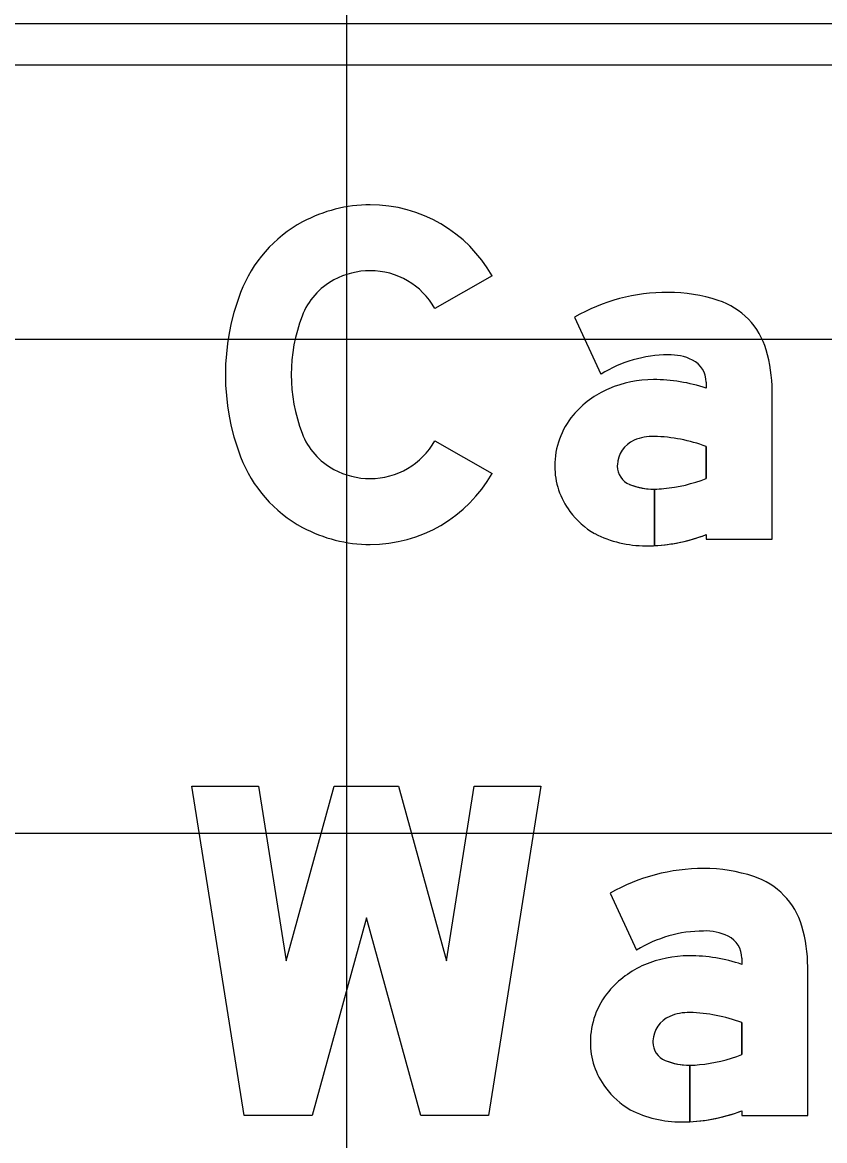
# Model space of a CAD drawing. Extents: x 2193008 to 2198143, y 1236112 to 1237864.
# Drawn here: x 2196691.392 to 2196694.64, y 1237175.801 to 1237180.33 of the extents above; entities that cross this region are included whole.
import ezdxf

# ---------------------------------------------------------------- set-up
doc = ezdxf.new("R2010")
doc.units = 0
for name, color, linetype in [('GSBWFILL', 7, 'Continuous'), ('GSCOLORFILL', 7, 'Continuous'), ('GSOUTLINE', 7, 'Continuous'), ('M-ROADS', 7, 'Continuous')]:
    doc.layers.add(name, color=color, linetype=linetype)

msp = doc.modelspace()

# ---------------------------------------------------------------- linework, layer by layer
at = {"layer": 'GSBWFILL'}
for points in [[(2196693.2944, 1237179.3026), (2196693.0624, 1237179.1711)], [(2196693.628, 1237179.1359), (2196693.735, 1237178.9049)], [(2196694.1611, 1237178.8724), (2196694.1611, 1237178.8478)], [(2196694.1611, 1237178.2548), (2196694.1611, 1237178.2361), (2196694.4278, 1237178.2361), (2196694.4278, 1237178.8377)], [(2196693.0624, 1237178.6344), (2196693.2944, 1237178.5029)], [(2196694.1611, 1237178.6118), (2196694.1611, 1237178.4822)], [(2196693.9511, 1237178.2103), (2196693.9511, 1237178.4391)], [(2196693.9512, 1237178.4391), (2196693.9512, 1237178.2103)], [(2196693.7721, 1237176.8026), (2196693.8792, 1237176.5715)], [(2196694.3052, 1237176.539), (2196694.3052, 1237176.5145)], [(2196694.3052, 1237175.9214), (2196694.3052, 1237175.9028), (2196694.5719, 1237175.9028), (2196694.5719, 1237176.5044)], [(2196694.3052, 1237176.2784), (2196694.3052, 1237176.1489)], [(2196694.0953, 1237175.877), (2196694.0953, 1237176.1057)], [(2196694.0953, 1237176.1057), (2196694.0953, 1237175.877)]]:
    msp.add_lwpolyline(points, dxfattribs=at)
msp.add_lwpolyline([(2196692.7852, 1237176.7028), (2196692.5652, 1237175.9028), (2196692.2907, 1237175.9028), (2196692.0786, 1237177.2361), (2196692.3486, 1237177.2361), (2196692.461, 1237176.5294), (2196692.6553, 1237177.2361), (2196692.9151, 1237177.2361), (2196693.1095, 1237176.5294), (2196693.2219, 1237177.2361), (2196693.4919, 1237177.2361), (2196693.2798, 1237175.9028), (2196693.0052, 1237175.9028)], close=True, dxfattribs=at)
for centre, radius, start, end in [((2196692.8005, 1237179.0142), 0.5762, 90, 118.3757), ((2196692.8005, 1237179.0227), 0.5677, 29.5433, 90), ((2196692.7865, 1237179.0402), 0.5467, 118.3757, 159.0883), ((2196692.8005, 1237179.0142), 0.3095, 90, 118.3757), ((2196692.8005, 1237179.0227), 0.3011, 29.5433, 90), ((2196692.7865, 1237179.0402), 0.28, 118.3757, 159.0883), ((2196693.1462, 1237178.9028), 0.9318, 159.0883, 200.9117), ((2196693.1462, 1237178.9028), 0.6651, 159.0883, 200.9117), ((2196692.7865, 1237178.7653), 0.28, 200.9117, 241.6243), ((2196692.8005, 1237178.7829), 0.3011, 270, 330.4567), ((2196692.7865, 1237178.7653), 0.5467, 200.9117, 241.6243), ((2196692.8005, 1237178.7913), 0.3095, 241.6243, 270), ((2196692.8005, 1237178.7829), 0.5677, 270, 330.4567), ((2196692.8005, 1237178.7913), 0.5762, 241.6243, 270)]:
    msp.add_arc(centre, radius, start, end, dxfattribs=at)
for centre, major_axis, ratio, start_param, end_param in [((2196694.0062, 1237178.4718), (0, 0.7643), 0.999999, 0, 0.517719), ((2196694.0062, 1237178.5834), (0, 0.6527), 0.999999, 5.96613, 6.283185), ((2196694.1162, 1237178.9185), (0, 0.3), 0.999999, 4.997165, 5.96613), ((2196693.8402, 1237178.8377), (0, 0.5876), 0.999999, 4.712389, 4.997165), ((2196694.0062, 1237178.4718), (0, 0.5109), 0.999999, 0, 0.559495), ((2196694.0158, 1237178.781), (0, 0.202), 0.999999, 5.822746, 6.330435), ((2196694.0611, 1237178.8724), (0, 0.1), 0.999999, 4.712389, 5.822746), ((2196693.9472, 1237178.4255), (0, 0.4572), 0.999999, 0, 0.404512), ((2196693.9472, 1237178.2095), (0, 0.6732), 0.999999, 5.959871, 6.283185), ((2196693.9159, 1237178.4935), (0, 0.3823), 0.999999, 0.399285, 0.87593), ((2196693.8689, 1237178.5327), (0, 0.3211), 0.999999, 0.87593, 1.570796), ((2196693.9144, 1237178.533), (0, 0.1133), 0.999999, 0.408547, 1.530785), ((2196693.946, 1237178.4601), (0, 0.1928), 0.999999, 6.259455, 6.691732), ((2196693.932, 1237177.9975), (0, 0.6556), 0.999999, 5.926185, 6.254823), ((2196693.8547, 1237178.5327), (0, 0.3069), 0.999999, 1.570796, 2.21394), ((2196693.9218, 1237178.5327), (0, 0.1207), 0.999999, 1.530785, 1.570796), ((2196693.8811, 1237178.5327), (0, 0.08), 0.999999, 1.570796, 2.757027), ((2196693.9511, 1237178.7057), (0, 0.2667), 0.999999, 2.757027, 3.141593), ((2196693.9356, 1237179.0558), (0, 0.6163), 0.999999, 3.228562, 3.516221), ((2196693.9511, 1237178.7057), (0, 0.2667), 0.999999, 3.141843, 3.28451), ((2196693.8819, 1237178.5531), (0, 0.341), 0.999999, 2.21394, 2.611125), ((2196693.9169, 1237178.6682), (0, 0.4588), 0.999999, 2.672443, 3.141593), ((2196693.9169, 1237178.89), (0, 0.6806), 0.999999, 3.192057, 3.508644), ((2196693.9169, 1237178.89), (0, 0.6806), 0.999999, 3.141593, 3.191959), ((2196694.1504, 1237176.1385), (0, 0.7643), 0.999998, 0, 0.517719), ((2196694.1504, 1237176.2501), (0, 0.6527), 0.999998, 5.96613, 6.283185), ((2196694.2603, 1237176.5852), (0, 0.3), 0.999998, 4.997165, 5.96613), ((2196694.1504, 1237176.1385), (0, 0.5109), 0.999998, 0, 0.559495), ((2196694.1599, 1237176.4477), (0, 0.202), 0.999998, 5.822746, 6.330435), ((2196693.9843, 1237176.5044), (0, 0.5876), 0.999998, 4.712389, 4.997165), ((2196694.2052, 1237176.539), (0, 0.1), 0.999998, 4.712389, 5.822746), ((2196694.0601, 1237176.1602), (0, 0.3823), 0.999998, 0.399285, 0.87593), ((2196694.0914, 1237176.0921), (0, 0.4572), 0.999998, 0, 0.404512), ((2196694.0914, 1237175.8762), (0, 0.6732), 0.999998, 5.959871, 6.283185), ((2196694.013, 1237176.1994), (0, 0.3211), 0.999998, 0.87593, 1.570796), ((2196694.0586, 1237176.1997), (0, 0.1133), 0.999998, 0.408547, 1.530785), ((2196694.0901, 1237176.1267), (0, 0.1928), 0.999998, 6.259455, 6.691732), ((2196694.0761, 1237175.6642), (0, 0.6556), 0.999998, 5.926185, 6.254823), ((2196693.9988, 1237176.1994), (0, 0.3069), 0.999998, 1.570796, 2.21394), ((2196694.066, 1237176.1994), (0, 0.1207), 0.999998, 1.530785, 1.570796), ((2196694.0252, 1237176.1994), (0, 0.08), 0.999998, 1.570796, 2.757027), ((2196694.0797, 1237176.7224), (0, 0.6163), 0.999998, 3.228562, 3.516221), ((2196694.0953, 1237176.3724), (0, 0.2667), 0.999998, 2.757027, 3.141593), ((2196694.0953, 1237176.3724), (0, 0.2667), 0.999998, 3.141843, 3.28451), ((2196694.0261, 1237176.2198), (0, 0.341), 0.999998, 2.21394, 2.611125), ((2196694.061, 1237176.3349), (0, 0.4588), 0.999998, 2.672443, 3.141593), ((2196694.061, 1237176.5567), (0, 0.6806), 0.999998, 3.192057, 3.508644), ((2196694.061, 1237176.5567), (0, 0.6806), 0.999998, 3.141593, 3.191959)]:
    msp.add_ellipse(centre, major_axis=major_axis, ratio=ratio, start_param=start_param, end_param=end_param, dxfattribs=at)
at = {"layer": 'GSCOLORFILL'}
for p, q in [((2196706.6981, 1237180.3236), (2196686.6981, 1237180.3236)), ((2196706.6981, 1237180.3236), (2196686.6981, 1237180.3236)), ((2196686.6981, 1237180.1569), (2196706.6981, 1237180.1569))]:
    msp.add_line(p, q, dxfattribs=at)
for points in [[(2196693.2944, 1237179.3026), (2196693.0624, 1237179.1711)], [(2196693.628, 1237179.1359), (2196693.735, 1237178.9049)], [(2196694.1611, 1237178.8724), (2196694.1611, 1237178.8478)], [(2196694.1611, 1237178.2548), (2196694.1611, 1237178.2361), (2196694.4278, 1237178.2361), (2196694.4278, 1237178.8377)], [(2196693.0624, 1237178.6344), (2196693.2944, 1237178.5029)], [(2196694.1611, 1237178.6118), (2196694.1611, 1237178.4822)], [(2196693.9511, 1237178.2103), (2196693.9511, 1237178.4391)], [(2196693.9512, 1237178.4391), (2196693.9512, 1237178.2103)], [(2196693.7721, 1237176.8026), (2196693.8792, 1237176.5715)], [(2196694.3052, 1237176.539), (2196694.3052, 1237176.5145)], [(2196694.3052, 1237175.9214), (2196694.3052, 1237175.9028), (2196694.5719, 1237175.9028), (2196694.5719, 1237176.5044)], [(2196694.3052, 1237176.2784), (2196694.3052, 1237176.1489)], [(2196694.0953, 1237175.877), (2196694.0953, 1237176.1057)], [(2196694.0953, 1237176.1057), (2196694.0953, 1237175.877)]]:
    msp.add_lwpolyline(points, dxfattribs=at)
msp.add_lwpolyline([(2196692.7852, 1237176.7028), (2196692.5652, 1237175.9028), (2196692.2907, 1237175.9028), (2196692.0786, 1237177.2361), (2196692.3486, 1237177.2361), (2196692.461, 1237176.5294), (2196692.6553, 1237177.2361), (2196692.9151, 1237177.2361), (2196693.1095, 1237176.5294), (2196693.2219, 1237177.2361), (2196693.4919, 1237177.2361), (2196693.2798, 1237175.9028), (2196693.0052, 1237175.9028)], close=True, dxfattribs=at)
for centre, radius, start, end in [((2196692.8005, 1237179.0142), 0.5762, 90, 118.3757), ((2196692.8005, 1237179.0227), 0.5677, 29.5433, 90), ((2196692.7865, 1237179.0402), 0.5467, 118.3757, 159.0883), ((2196692.8005, 1237179.0142), 0.3095, 90, 118.3757), ((2196692.8005, 1237179.0227), 0.3011, 29.5433, 90), ((2196692.7865, 1237179.0402), 0.28, 118.3757, 159.0883), ((2196693.1462, 1237178.9028), 0.9318, 159.0883, 200.9117), ((2196693.1462, 1237178.9028), 0.6651, 159.0883, 200.9117), ((2196692.7865, 1237178.7653), 0.28, 200.9117, 241.6243), ((2196692.8005, 1237178.7829), 0.3011, 270, 330.4567), ((2196692.7865, 1237178.7653), 0.5467, 200.9117, 241.6243), ((2196692.8005, 1237178.7913), 0.3095, 241.6243, 270), ((2196692.8005, 1237178.7829), 0.5677, 270, 330.4567), ((2196692.8005, 1237178.7913), 0.5762, 241.6243, 270)]:
    msp.add_arc(centre, radius, start, end, dxfattribs=at)
for centre, major_axis, ratio, start_param, end_param in [((2196694.0062, 1237178.4718), (0, 0.7643), 0.999999, 0, 0.517719), ((2196694.0062, 1237178.5834), (0, 0.6527), 0.999999, 5.96613, 6.283185), ((2196694.1162, 1237178.9185), (0, 0.3), 0.999999, 4.997165, 5.96613), ((2196693.8402, 1237178.8377), (0, 0.5876), 0.999999, 4.712389, 4.997165), ((2196694.0062, 1237178.4718), (0, 0.5109), 0.999999, 0, 0.559495), ((2196694.0158, 1237178.781), (0, 0.202), 0.999999, 5.822746, 6.330435), ((2196694.0611, 1237178.8724), (0, 0.1), 0.999999, 4.712389, 5.822746), ((2196693.9472, 1237178.4255), (0, 0.4572), 0.999999, 0, 0.404512), ((2196693.9472, 1237178.2095), (0, 0.6732), 0.999999, 5.959871, 6.283185), ((2196693.9159, 1237178.4935), (0, 0.3823), 0.999999, 0.399285, 0.87593), ((2196693.8689, 1237178.5327), (0, 0.3211), 0.999999, 0.87593, 1.570796), ((2196693.9144, 1237178.533), (0, 0.1133), 0.999999, 0.408547, 1.530785), ((2196693.946, 1237178.4601), (0, 0.1928), 0.999999, 6.259455, 6.691732), ((2196693.932, 1237177.9975), (0, 0.6556), 0.999999, 5.926185, 6.254823), ((2196693.8547, 1237178.5327), (0, 0.3069), 0.999999, 1.570796, 2.21394), ((2196693.9218, 1237178.5327), (0, 0.1207), 0.999999, 1.530785, 1.570796), ((2196693.8811, 1237178.5327), (0, 0.08), 0.999999, 1.570796, 2.757027), ((2196693.9511, 1237178.7057), (0, 0.2667), 0.999999, 2.757027, 3.141593), ((2196693.9356, 1237179.0558), (0, 0.6163), 0.999999, 3.228562, 3.516221), ((2196693.9511, 1237178.7057), (0, 0.2667), 0.999999, 3.141843, 3.28451), ((2196693.8819, 1237178.5531), (0, 0.341), 0.999999, 2.21394, 2.611125), ((2196693.9169, 1237178.6682), (0, 0.4588), 0.999999, 2.672443, 3.141593), ((2196693.9169, 1237178.89), (0, 0.6806), 0.999999, 3.192057, 3.508644), ((2196693.9169, 1237178.89), (0, 0.6806), 0.999999, 3.141593, 3.191959), ((2196694.1504, 1237176.1385), (0, 0.7643), 0.999998, 0, 0.517719), ((2196694.1504, 1237176.2501), (0, 0.6527), 0.999998, 5.96613, 6.283185), ((2196694.2603, 1237176.5852), (0, 0.3), 0.999998, 4.997165, 5.96613), ((2196694.1504, 1237176.1385), (0, 0.5109), 0.999998, 0, 0.559495), ((2196694.1599, 1237176.4477), (0, 0.202), 0.999998, 5.822746, 6.330435), ((2196693.9843, 1237176.5044), (0, 0.5876), 0.999998, 4.712389, 4.997165), ((2196694.2052, 1237176.539), (0, 0.1), 0.999998, 4.712389, 5.822746), ((2196694.0601, 1237176.1602), (0, 0.3823), 0.999998, 0.399285, 0.87593), ((2196694.0914, 1237176.0921), (0, 0.4572), 0.999998, 0, 0.404512), ((2196694.0914, 1237175.8762), (0, 0.6732), 0.999998, 5.959871, 6.283185), ((2196694.013, 1237176.1994), (0, 0.3211), 0.999998, 0.87593, 1.570796), ((2196694.0586, 1237176.1997), (0, 0.1133), 0.999998, 0.408547, 1.530785), ((2196694.0901, 1237176.1267), (0, 0.1928), 0.999998, 6.259455, 6.691732), ((2196694.0761, 1237175.6642), (0, 0.6556), 0.999998, 5.926185, 6.254823), ((2196693.9988, 1237176.1994), (0, 0.3069), 0.999998, 1.570796, 2.21394), ((2196694.066, 1237176.1994), (0, 0.1207), 0.999998, 1.530785, 1.570796), ((2196694.0252, 1237176.1994), (0, 0.08), 0.999998, 1.570796, 2.757027), ((2196694.0797, 1237176.7224), (0, 0.6163), 0.999998, 3.228562, 3.516221), ((2196694.0953, 1237176.3724), (0, 0.2667), 0.999998, 2.757027, 3.141593), ((2196694.0953, 1237176.3724), (0, 0.2667), 0.999998, 3.141843, 3.28451), ((2196694.0261, 1237176.2198), (0, 0.341), 0.999998, 2.21394, 2.611125), ((2196694.061, 1237176.3349), (0, 0.4588), 0.999998, 2.672443, 3.141593), ((2196694.061, 1237176.5567), (0, 0.6806), 0.999998, 3.192057, 3.508644), ((2196694.061, 1237176.5567), (0, 0.6806), 0.999998, 3.141593, 3.191959)]:
    msp.add_ellipse(centre, major_axis=major_axis, ratio=ratio, start_param=start_param, end_param=end_param, dxfattribs=at)
at = {"layer": 'GSOUTLINE'}
for points in [[(2196693.2944, 1237179.3026), (2196693.0624, 1237179.1711)], [(2196693.628, 1237179.1359), (2196693.735, 1237178.9049)], [(2196694.1611, 1237178.8724), (2196694.1611, 1237178.8478)], [(2196694.1611, 1237178.2548), (2196694.1611, 1237178.2361), (2196694.4278, 1237178.2361), (2196694.4278, 1237178.8377)], [(2196693.0624, 1237178.6344), (2196693.2944, 1237178.5029)], [(2196694.1611, 1237178.4822), (2196694.1611, 1237178.6118)], [(2196693.7721, 1237176.8026), (2196693.8792, 1237176.5715)], [(2196694.3052, 1237176.539), (2196694.3052, 1237176.5145)], [(2196694.3052, 1237175.9214), (2196694.3052, 1237175.9028), (2196694.5719, 1237175.9028), (2196694.5719, 1237176.5044)], [(2196694.3052, 1237176.1489), (2196694.3052, 1237176.2784)]]:
    msp.add_lwpolyline(points, dxfattribs=at)
msp.add_lwpolyline([(2196692.7852, 1237176.7028), (2196692.5652, 1237175.9028), (2196692.2907, 1237175.9028), (2196692.0786, 1237177.2361), (2196692.3486, 1237177.2361), (2196692.461, 1237176.5294), (2196692.6553, 1237177.2361), (2196692.9151, 1237177.2361), (2196693.1095, 1237176.5294), (2196693.2219, 1237177.2361), (2196693.4919, 1237177.2361), (2196693.2798, 1237175.9028), (2196693.0052, 1237175.9028)], close=True, dxfattribs=at)
for centre, radius, start, end in [((2196692.8005, 1237179.0142), 0.5762, 90, 118.3757), ((2196692.8005, 1237179.0227), 0.5677, 29.5433, 90), ((2196692.7865, 1237179.0402), 0.5467, 118.3757, 159.0883), ((2196692.8005, 1237179.0142), 0.3095, 90, 118.3757), ((2196692.8005, 1237179.0227), 0.3011, 29.5433, 90), ((2196692.7865, 1237179.0402), 0.28, 118.3757, 159.0883), ((2196693.1462, 1237178.9028), 0.9318, 159.0883, 200.9117), ((2196693.1462, 1237178.9028), 0.6651, 159.0883, 200.9117), ((2196692.7865, 1237178.7653), 0.28, 200.9117, 241.6243), ((2196692.8005, 1237178.7829), 0.3011, 270, 330.4567), ((2196692.7865, 1237178.7653), 0.5467, 200.9117, 241.6243), ((2196692.8005, 1237178.7913), 0.3095, 241.6243, 270), ((2196692.8005, 1237178.7829), 0.5677, 270, 330.4567), ((2196692.8005, 1237178.7913), 0.5762, 241.6243, 270)]:
    msp.add_arc(centre, radius, start, end, dxfattribs=at)
for centre, major_axis, ratio, start_param, end_param in [((2196694.0062, 1237178.4718), (0, 0.7643), 0.999999, 6.283185, 6.800904), ((2196694.0062, 1237178.5834), (0, 0.6527), 0.999999, 5.96613, 6.283185), ((2196694.1162, 1237178.9185), (0, 0.3), 0.999999, 4.997165, 5.96613), ((2196693.8402, 1237178.8377), (0, 0.5876), 0.999999, 4.712389, 4.997165), ((2196694.0062, 1237178.4718), (0, 0.5109), 0.999999, 0, 0.559495), ((2196694.0158, 1237178.781), (0, 0.202), 0.999999, 5.822746, 6.330435), ((2196694.0611, 1237178.8724), (0, 0.1), 0.999999, 4.712389, 5.822746), ((2196693.9472, 1237178.4255), (0, 0.4572), 0.999999, 0, 0.404512), ((2196693.9472, 1237178.2095), (0, 0.6732), 0.999999, 5.959871, 6.283185), ((2196693.9159, 1237178.4935), (0, 0.3823), 0.999999, 0.399285, 0.87593), ((2196693.8689, 1237178.5327), (0, 0.3211), 0.999999, 0.87593, 1.570796), ((2196693.9144, 1237178.533), (0, 0.1133), 0.999999, 0.408547, 1.530785), ((2196693.946, 1237178.4601), (0, 0.1928), 0.999999, 6.25958, 6.691732), ((2196693.932, 1237177.9975), (0, 0.6556), 0.999999, 5.926185, 6.254787), ((2196693.9503, 1237178.6428), (0, 0.01), 0.999999, 6.254787, 6.25958), ((2196693.8547, 1237178.5327), (0, 0.3069), 0.999999, 1.570796, 2.21394), ((2196693.9218, 1237178.5327), (0, 0.1207), 0.999999, 1.530785, 1.570796), ((2196693.8811, 1237178.5327), (0, 0.08), 0.999999, 1.570796, 2.757027), ((2196693.9511, 1237178.7057), (0, 0.2667), 0.999999, 2.757027, 3.28451), ((2196693.9356, 1237179.0558), (0, 0.6163), 0.999999, 3.228562, 3.516221), ((2196693.8819, 1237178.5531), (0, 0.341), 0.999999, 2.21394, 2.611125), ((2196693.9169, 1237178.6682), (0, 0.4588), 0.999999, 2.672443, 3.141593), ((2196693.9169, 1237178.89), (0, 0.6806), 0.999999, 3.141593, 3.508644), ((2196694.1504, 1237176.1385), (0, 0.7643), 0.999998, 6.283185, 6.800904), ((2196694.1504, 1237176.2501), (0, 0.6527), 0.999998, 5.96613, 6.283185), ((2196694.2603, 1237176.5852), (0, 0.3), 0.999998, 4.997165, 5.96613), ((2196694.1504, 1237176.1385), (0, 0.5109), 0.999998, 0, 0.559495), ((2196694.1599, 1237176.4477), (0, 0.202), 0.999998, 5.822746, 6.330435), ((2196693.9843, 1237176.5044), (0, 0.5876), 0.999998, 4.712389, 4.997165), ((2196694.2052, 1237176.539), (0, 0.1), 0.999998, 4.712389, 5.822746), ((2196694.0601, 1237176.1602), (0, 0.3823), 0.999998, 0.399285, 0.87593), ((2196694.0914, 1237176.0921), (0, 0.4572), 0.999998, 0, 0.404512), ((2196694.0914, 1237175.8762), (0, 0.6732), 0.999998, 5.959871, 6.283185), ((2196694.013, 1237176.1994), (0, 0.3211), 0.999998, 0.87593, 1.570796), ((2196694.0586, 1237176.1997), (0, 0.1133), 0.999998, 0.408547, 1.530785), ((2196694.0901, 1237176.1267), (0, 0.1928), 0.999998, 6.25958, 6.691732), ((2196694.0761, 1237175.6642), (0, 0.6556), 0.999998, 5.926185, 6.254787), ((2196694.0945, 1237176.3095), (0, 0.01), 0.999998, 6.254787, 6.25958), ((2196693.9988, 1237176.1994), (0, 0.3069), 0.999998, 1.570796, 2.21394), ((2196694.066, 1237176.1994), (0, 0.1207), 0.999998, 1.530785, 1.570796), ((2196694.0252, 1237176.1994), (0, 0.08), 0.999998, 1.570796, 2.757027), ((2196694.0797, 1237176.7224), (0, 0.6163), 0.999998, 3.228562, 3.516221), ((2196694.0953, 1237176.3724), (0, 0.2667), 0.999998, 2.757027, 3.28451), ((2196694.0261, 1237176.2198), (0, 0.341), 0.999998, 2.21394, 2.611125), ((2196694.061, 1237176.3349), (0, 0.4588), 0.999998, 2.672443, 3.141593), ((2196694.061, 1237176.5567), (0, 0.6806), 0.999998, 3.141593, 3.508644)]:
    msp.add_ellipse(centre, major_axis=major_axis, ratio=ratio, start_param=start_param, end_param=end_param, dxfattribs=at)
at = {"layer": 'M-ROADS'}
for p, q in [((2196692.7065, 1237153.0462), (2196692.7065, 1237223.0462)), ((2196614.7065, 1237179.0462), (2196874.7065, 1237179.0462)), ((2196614.7065, 1237177.0462), (2196874.7065, 1237177.0462))]:
    msp.add_line(p, q, dxfattribs=at)

doc.saveas('drawing.dxf')
